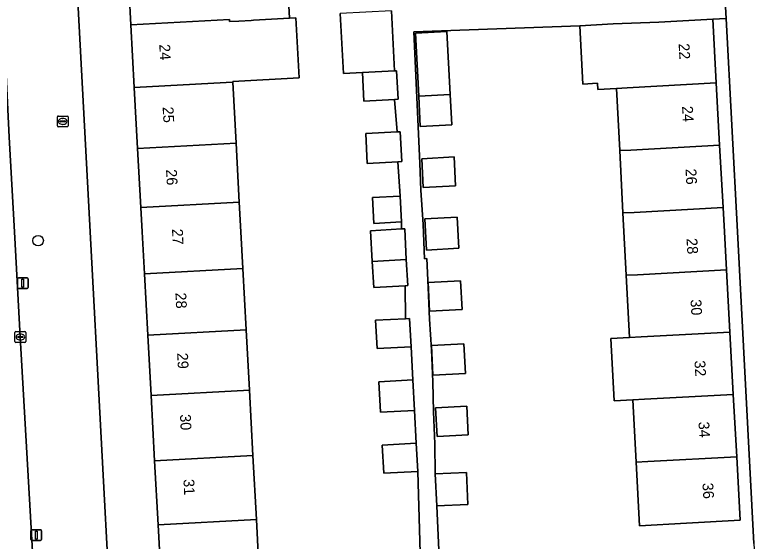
# Model space of a CAD drawing. Extents: x 158086 to 159499, y 382904 to 383981.
# Drawn here: x 158744.8 to 158813.4, y 383471.3 to 383520.1 of the extents above; entities that cross this region are included whole.
import ezdxf

# ---------------------------------------------------------------- set-up
doc = ezdxf.new("R2010")
doc.units = 0
for name, color, linetype in [('IMGEO_Boom', 7, 'Continuous'), ('IMGEO_Brandkraan', 7, 'Continuous'), ('IMGEO_Erf', 7, 'Continuous'), ('IMGEO_Kolk', 7, 'Continuous'), ('IMGEO_Lichtmast', 7, 'Continuous'), ('IMGEO_Pand', 7, 'Continuous'), ('IMGEO_Pand_nummerreeks', 7, 'Continuous'), ('IMGEO_Rijbaan_lokaal_open', 7, 'Continuous'), ('IMGEO_Voetpad_open', 7, 'Continuous')]:
    doc.layers.add(name, color=color, linetype=linetype)

msp = doc.modelspace()

# ---------------------------------------------------------------- linework, layer by layer
at = {"layer": 'IMGEO_Boom'}
msp.add_circle((158746.953, 383499.183), 0.489, dxfattribs=at)
at = {"layer": 'IMGEO_Brandkraan'}
for p, q in [((158748.737, 383509.805), (158748.737, 383510.657)), ((158748.812, 383510.731), (158749.664, 383510.731)), ((158748.996, 383510.225), (158748.996, 383510.237)), ((158749.434, 383510.188), (158749.036, 383510.188)), ((158749.039, 383510.274), (158749.437, 383510.274)), ((158749.225, 383510.511), (158749.25, 383510.511)), ((158749.48, 383510.237), (158749.48, 383510.225)), ((158749.738, 383510.657), (158749.738, 383509.805)), ((158749.664, 383509.731), (158748.812, 383509.731)), ((158749.248, 383509.951), (158749.223, 383509.951))]:
    msp.add_line(p, q, dxfattribs=at)
for points in [[(158748.737, 383509.805), (158748.737, 383510.657)], [(158748.812, 383510.731), (158749.664, 383510.731)], [(158749.738, 383510.657), (158749.738, 383509.805)], [(158749.664, 383509.731), (158748.812, 383509.731)]]:
    msp.add_lwpolyline(points, dxfattribs=at)
for centre, radius, start, end in [((158748.814, 383510.655), 0.0765, 91.55205, 178.44795), ((158748.814, 383510.655), 0.0765, 91.55205, 178.44795), ((158749.036, 383510.234), 0.0403, 85.87752, 175.75265), ((158749.033, 383510.224), 0.0366, 178.93798, 274.71019), ((158749.437, 383510.231), 0.043, 264.86636, 352.45326), ((158749.441, 383510.236), 0.0386, 1.73085, 96.63898), ((158749.662, 383510.655), 0.0765, 1.55205, 88.44795), ((158749.662, 383510.655), 0.0765, 1.55205, 88.44795), ((158748.814, 383509.807), 0.0765, 181.55205, 268.44795), ((158748.814, 383509.807), 0.0765, 181.55205, 268.44795), ((158749.662, 383509.807), 0.0765, 271.55205, 358.44795), ((158749.662, 383509.807), 0.0765, 271.55205, 358.44795)]:
    msp.add_arc(centre, radius, start, end, dxfattribs=at)
for centre, major_axis, ratio, start_param, end_param in [((158749.224, 383510.231), (-0.387, 0.002), 0.722429, 4.712389, 7.853982), ((158749.249, 383510.231), (-0.39, 0.002), 0.717154, 1.570796, 4.712389)]:
    msp.add_ellipse(centre, major_axis=major_axis, ratio=ratio, start_param=start_param, end_param=end_param, dxfattribs=at)
at = {"layer": 'IMGEO_Erf'}
for points in [[(158749.185, 383548.475), (158751.779, 383500), (158753.706, 383464.158)], [(158769.929, 383525.554), (158770.241, 383519.789), (158770.824, 383519.822), (158771.126, 383514.253), (158764.982, 383513.919), (158764.986, 383513.855), (158765.292, 383508.2), (158765.588, 383502.734), (158765.736, 383500), (158765.92, 383496.599), (158766.227, 383490.918), (158766.53, 383485.318), (158766.856, 383479.283), (158767.177, 383473.347), (158767.381, 383469.588)], [(158758.371, 383467.115), (158758.06, 383472.854), (158757.739, 383478.79), (158757.412, 383484.826), (158757.109, 383490.426), (158756.801, 383496.105), (158756.59, 383500), (158756.469, 383502.24), (158756.173, 383507.708), (158755.867, 383513.361), (158755.552, 383519.174), (158755.23, 383525.125)], [(158782.511, 383464.882), (158782.13, 383477.799), (158778.973, 383477.628), (158778.832, 383480.239), (158781.988, 383480.41), (158781.824, 383483.45), (158778.668, 383483.28), (158778.515, 383486.104), (158781.671, 383486.275), (158781.505, 383489.348), (158778.349, 383489.178), (158778.207, 383491.801), (158780.992, 383491.951), (158780.943, 383495.007), (158778.042, 383494.851), (158777.912, 383497.249), (158777.758, 383500.106), (158780.629, 383500.262), (158780.612, 383500.919), (158778.055, 383500.781), (158777.926, 383503.167), (158780.483, 383503.306), (158780.267, 383506.486), (158777.446, 383506.334), (158777.297, 383509.096), (158780.205, 383509.254), (158779.968, 383512.26), (158777.133, 383512.107), (158776.99, 383514.757), (158775.25, 383514.663), (158774.949, 383520.225)], [(158813.255, 383471.134), (158811.73, 383500), (158810.686, 383519.759), (158809.445, 383519.693), (158809.769, 383513.801), (158810.085, 383508.028), (158810.403, 383502.254), (158810.527, 383500), (158810.72, 383496.48), (158811.037, 383490.706), (158811.354, 383484.932), (158811.671, 383479.159), (158811.995, 383473.266), (158807.003, 383472.992), (158802.675, 383472.755), (158802.362, 383478.648), (158802.055, 383484.422), (158800.309, 383484.329), (158800.001, 383490.103), (158801.747, 383490.196), (158801.44, 383495.971), (158801.133, 383501.745), (158800.826, 383507.52), (158800.52, 383513.293), (158798.796, 383513.202), (158798.766, 383513.761), (158797.412, 383513.689), (158797.124, 383519.098), (158781.762, 383518.526), (158782.301, 383506.352), (158782.411, 383503.868), (158782.608, 383500.688), (158782.749, 383497.51), (158782.963, 383497.52), (158783.083, 383494.853), (158783.215, 383491.894), (158783.389, 383489.051), (158783.521, 383486.092), (158783.567, 383483.313), (158783.699, 383480.354), (158783.746, 383477.575), (158786.644, 383477.705), (158786.776, 383474.745), (158783.878, 383474.616), (158784.091, 383469.833)]]:
    msp.add_lwpolyline(points, dxfattribs=at)
for points in [[(158785.279, 383509.912), (158782.359, 383509.758), (158782.209, 383512.578), (158781.901, 383518.405), (158784.821, 383518.559), (158785.13, 383512.732)], [(158782.632, 383504.107), (158782.492, 383506.775), (158785.486, 383506.933), (158785.627, 383504.265)], [(158782.938, 383498.314), (158782.786, 383501.21), (158785.78, 383501.369), (158785.933, 383498.472)], [(158786.232, 383492.8), (158783.212, 383492.64), (158783.072, 383495.299), (158786.091, 383495.459)], [(158786.545, 383486.881), (158783.525, 383486.721), (158783.381, 383489.453), (158786.4, 383489.613)], [(158786.805, 383481.198), (158783.913, 383481.045), (158783.773, 383483.693), (158786.666, 383483.846)]]:
    msp.add_lwpolyline(points, close=True, dxfattribs=at)
at = {"layer": 'IMGEO_Kolk'}
for p, q in [((158744.807, 383489.83), (158744.807, 383490.682)), ((158744.882, 383490.756), (158745.734, 383490.756)), ((158745.066, 383490.25), (158745.066, 383490.262)), ((158745.109, 383490.299), (158745.507, 383490.299)), ((158745.295, 383490.536), (158745.32, 383490.536)), ((158745.55, 383490.262), (158745.55, 383490.25)), ((158745.808, 383490.682), (158745.808, 383489.83)), ((158745.734, 383489.756), (158744.882, 383489.756)), ((158745.504, 383490.213), (158745.106, 383490.213)), ((158745.318, 383489.976), (158745.293, 383489.976))]:
    msp.add_line(p, q, dxfattribs=at)
for points in [[(158744.807, 383489.83), (158744.807, 383490.682)], [(158744.882, 383490.756), (158745.734, 383490.756)], [(158745.808, 383490.682), (158745.808, 383489.83)], [(158745.734, 383489.756), (158744.882, 383489.756)]]:
    msp.add_lwpolyline(points, dxfattribs=at)
for centre, radius, start, end in [((158744.884, 383490.68), 0.0765, 91.55205, 178.44795), ((158744.884, 383490.68), 0.0765, 91.55205, 178.44795), ((158745.106, 383490.259), 0.0403, 85.87752, 175.75265), ((158745.511, 383490.261), 0.0386, 1.73085, 96.63898), ((158745.732, 383490.68), 0.0765, 1.55205, 88.44795), ((158745.732, 383490.68), 0.0765, 1.55205, 88.44795), ((158744.884, 383489.832), 0.0765, 181.55205, 268.44795), ((158744.884, 383489.832), 0.0765, 181.55205, 268.44795), ((158745.103, 383490.249), 0.0366, 178.93798, 274.71019), ((158745.507, 383490.256), 0.043, 264.86636, 352.45326), ((158745.732, 383489.832), 0.0765, 271.55205, 358.44795), ((158745.732, 383489.832), 0.0765, 271.55205, 358.44795)]:
    msp.add_arc(centre, radius, start, end, dxfattribs=at)
for centre, major_axis, ratio, start_param, end_param in [((158745.294, 383490.256), (-0.387, 0.002), 0.722429, 4.712389, 7.853982), ((158745.319, 383490.256), (-0.39, 0.002), 0.717154, 1.570796, 4.712389)]:
    msp.add_ellipse(centre, major_axis=major_axis, ratio=ratio, start_param=start_param, end_param=end_param, dxfattribs=at)
at = {"layer": 'IMGEO_Lichtmast'}
for p, q in [((158745.141, 383495.745), (158745.931, 383495.745)), ((158745.931, 383495.745), (158745.141, 383495.745)), ((158745.041, 383494.845), (158745.041, 383495.645)), ((158745.041, 383495.645), (158745.041, 383494.845)), ((158746.031, 383495.645), (158746.031, 383494.845)), ((158746.031, 383494.845), (158746.031, 383495.645)), ((158745.931, 383494.745), (158745.141, 383494.745)), ((158745.141, 383494.745), (158745.931, 383494.745)), ((158746.282, 383471.5), (158746.282, 383472.3)), ((158746.282, 383472.3), (158746.282, 383471.5)), ((158746.382, 383472.4), (158747.172, 383472.4)), ((158747.172, 383472.4), (158746.382, 383472.4)), ((158747.272, 383472.3), (158747.272, 383471.5)), ((158747.272, 383471.5), (158747.272, 383472.3)), ((158747.172, 383471.4), (158746.382, 383471.4)), ((158746.382, 383471.4), (158747.172, 383471.4))]:
    msp.add_line(p, q, dxfattribs=at)
for points in [[(158745.461, 383495.62), (158745.611, 383495.62), (158745.611, 383494.87), (158745.461, 383494.87), (158745.461, 383495.62)], [(158746.702, 383472.275), (158746.852, 383472.275), (158746.852, 383471.525), (158746.702, 383471.525), (158746.702, 383472.275)]]:
    msp.add_lwpolyline(points, dxfattribs=at)
for centre, start, end in [((158745.141, 383495.645), 90, 180), ((158745.141, 383495.645), 90, 180), ((158745.931, 383495.645), 0, 90), ((158745.931, 383495.645), 360, 90), ((158745.141, 383494.845), 180, 270), ((158745.141, 383494.845), 180, 270), ((158745.931, 383494.845), 270, 0), ((158745.931, 383494.845), 270, 0), ((158746.382, 383472.3), 90, 180), ((158746.382, 383472.3), 90, 180), ((158747.172, 383472.3), 0, 90), ((158747.172, 383472.3), 360, 90), ((158746.382, 383471.5), 180, 270), ((158746.382, 383471.5), 180, 270), ((158747.172, 383471.5), 270, 0), ((158747.172, 383471.5), 270, 0)]:
    msp.add_arc(centre, 0.1, start, end, dxfattribs=at)
at = {"layer": 'IMGEO_Pand'}
for points in [[(158769.929, 383525.554), (158766.581, 383525.373), (158766.561, 383525.738), (158764.349, 383525.618), (158755.23, 383525.125), (158755.552, 383519.174), (158764.671, 383519.668), (158764.681, 383519.477), (158765.539, 383519.524), (158766.689, 383519.586), (158766.893, 383519.597), (158770.241, 383519.789)], [(158779.679, 383520.481), (158774.949, 383520.225), (158775.25, 383514.663), (158776.99, 383514.757), (158779.981, 383514.919)], [(158770.241, 383519.789), (158766.893, 383519.597), (158766.689, 383519.586), (158765.539, 383519.524), (158764.681, 383519.477), (158764.671, 383519.668), (158755.552, 383519.174), (158755.867, 383513.361), (158764.375, 383513.822), (158764.986, 383513.855), (158764.982, 383513.919), (158771.126, 383514.253), (158770.824, 383519.822)], [(158809.445, 383519.693), (158804.453, 383519.418), (158800.215, 383519.263), (158797.124, 383519.098), (158797.412, 383513.689), (158798.766, 383513.761), (158798.796, 383513.202), (158800.52, 383513.293), (158801.534, 383513.349), (158809.769, 383513.801)], [(158782.209, 383512.578), (158785.13, 383512.732), (158784.821, 383518.559), (158781.901, 383518.405)], [(158779.981, 383514.919), (158776.99, 383514.757), (158777.133, 383512.107), (158779.968, 383512.26), (158780.308, 383512.278), (158780.164, 383514.929)], [(158764.986, 383513.855), (158764.375, 383513.822), (158755.867, 383513.361), (158756.173, 383507.708), (158765.292, 383508.2)], [(158809.769, 383513.801), (158801.534, 383513.349), (158800.52, 383513.293), (158800.826, 383507.52), (158801.851, 383507.576), (158810.085, 383508.028)], [(158785.13, 383512.732), (158782.209, 383512.578), (158782.359, 383509.758), (158785.279, 383509.912)], [(158780.205, 383509.254), (158777.297, 383509.096), (158777.446, 383506.334), (158780.267, 383506.486), (158780.637, 383506.506), (158780.488, 383509.269)], [(158765.292, 383508.2), (158756.173, 383507.708), (158756.469, 383502.24), (158765.588, 383502.734)], [(158810.403, 383502.254), (158810.085, 383508.028), (158801.851, 383507.576), (158800.826, 383507.52), (158801.133, 383501.745), (158802.168, 383501.802)], [(158785.627, 383504.265), (158785.486, 383506.933), (158782.492, 383506.775), (158782.632, 383504.107)], [(158780.483, 383503.306), (158777.926, 383503.167), (158778.055, 383500.781), (158780.612, 383500.919)], [(158765.92, 383496.599), (158765.736, 383500), (158765.588, 383502.734), (158756.469, 383502.24), (158756.59, 383500), (158756.801, 383496.105)], [(158810.527, 383500), (158810.403, 383502.254), (158802.168, 383501.802), (158801.133, 383501.745), (158801.44, 383495.971), (158802.485, 383496.028), (158810.72, 383496.48)], [(158782.786, 383501.21), (158782.938, 383498.314), (158785.933, 383498.472), (158785.78, 383501.369)], [(158780.629, 383500.262), (158777.758, 383500.106), (158777.912, 383497.249), (158781.061, 383497.419), (158780.914, 383500.277)], [(158781.061, 383497.419), (158777.912, 383497.249), (158778.042, 383494.851), (158780.943, 383495.007), (158781.198, 383495.021)], [(158757.109, 383490.426), (158766.227, 383490.918), (158765.92, 383496.599), (158756.801, 383496.105)], [(158801.747, 383490.196), (158802.802, 383490.254), (158811.037, 383490.706), (158810.72, 383496.48), (158802.485, 383496.028), (158801.44, 383495.971)], [(158786.232, 383492.8), (158786.091, 383495.459), (158783.072, 383495.299), (158783.212, 383492.64)], [(158780.992, 383491.951), (158778.207, 383491.801), (158778.349, 383489.178), (158781.505, 383489.348), (158781.363, 383491.971)], [(158766.53, 383485.318), (158766.227, 383490.918), (158757.109, 383490.426), (158757.412, 383484.826)], [(158811.037, 383490.706), (158802.802, 383490.254), (158801.747, 383490.196), (158800.001, 383490.103), (158800.309, 383484.329), (158802.055, 383484.422), (158803.119, 383484.48), (158811.354, 383484.932)], [(158783.381, 383489.453), (158783.525, 383486.721), (158786.545, 383486.881), (158786.4, 383489.613)], [(158781.671, 383486.275), (158778.515, 383486.104), (158778.668, 383483.28), (158781.824, 383483.45)], [(158766.856, 383479.283), (158766.53, 383485.318), (158757.412, 383484.826), (158757.739, 383478.79)], [(158811.671, 383479.159), (158811.354, 383484.932), (158803.119, 383484.48), (158802.055, 383484.422), (158802.362, 383478.648), (158803.436, 383478.707)], [(158783.913, 383481.045), (158786.805, 383481.198), (158786.666, 383483.846), (158783.773, 383483.693)], [(158781.988, 383480.41), (158778.832, 383480.239), (158778.973, 383477.628), (158782.13, 383477.799)], [(158758.06, 383472.854), (158767.177, 383473.347), (158766.856, 383479.283), (158757.739, 383478.79)], [(158811.671, 383479.159), (158803.436, 383478.707), (158802.362, 383478.648), (158802.675, 383472.755), (158807.003, 383472.992), (158811.995, 383473.266)], [(158786.644, 383477.705), (158783.746, 383477.575), (158783.878, 383474.616), (158786.776, 383474.745)], [(158758.06, 383472.854), (158758.371, 383467.115), (158769.704, 383467.729), (158769.597, 383469.708), (158767.381, 383469.588), (158767.177, 383473.347)]]:
    msp.add_lwpolyline(points, close=True, dxfattribs=at)
at = {"layer": 'IMGEO_Rijbaan_lokaal_open'}
msp.add_lwpolyline([(158746.538, 383468.375), (158746.519, 383468.757), (158745.303, 383490.257), (158744.763, 383500), (158744.278, 383508.757), (158742.993, 383534.476), (158742.488, 383543.188), (158735.516, 383542.797), (158735.584, 383541.481), (158737.753, 383500), (158737.883, 383497.52), (158738.862, 383479.114), (158739.475, 383467.995)], close=True, dxfattribs=at)
at = {"layer": 'IMGEO_Voetpad_open'}
for points in [[(158810.217, 383615.167), (158810.214, 383615.227), (158809.879, 383620.588), (158809.799, 383621.759), (158805.352, 383620.677), (158807.03, 383588.927), (158807.123, 383587.17), (158807.165, 383586.375), (158809.01, 383551.475), (158809.166, 383548.517), (158809.229, 383547.324), (158810.599, 383521.406), (158810.686, 383519.759), (158811.73, 383500), (158813.255, 383471.134), (158813.362, 383469.105), (158815.211, 383434.117), (158815.323, 383432.012), (158817.482, 383391.154), (158815.797, 383389.77), (158819.925, 383386.168)], [(158739.515, 383600.448), (158740.154, 383586.746), (158741.235, 383566.229), (158742.191, 383548.723), (158742.36, 383546.058), (158742.488, 383543.188), (158742.993, 383534.476), (158744.278, 383508.757), (158744.763, 383500), (158745.303, 383490.257), (158746.519, 383468.757), (158746.538, 383468.375), (158746.684, 383465.519), (158747.564, 383448.262), (158748.649, 383428.766), (158749.095, 383420.555), (158749.292, 383417.289), (158749.378, 383416.177)], [(158749.177, 383415.449), (158748.305, 383413.987), (158748.102, 383413.492), (158748.054, 383412.834), (158748.225, 383410.045), (158756.796, 383406.718), (158755.588, 383429.184), (158755.341, 383433.762), (158755.296, 383434.603), (158755.21, 383436.193), (158755.084, 383438.538), (158753.827, 383461.915), (158753.706, 383464.158), (158751.779, 383500), (158749.185, 383548.475)], [(158784.091, 383469.833), (158783.878, 383474.616), (158783.746, 383477.575), (158783.699, 383480.354), (158783.567, 383483.313), (158783.521, 383486.092), (158783.389, 383489.051), (158783.215, 383491.894), (158783.083, 383494.853), (158782.963, 383497.52), (158782.749, 383497.51), (158782.608, 383500.688), (158782.411, 383503.868), (158782.301, 383506.352), (158781.762, 383518.526), (158797.124, 383519.098), (158800.215, 383519.263), (158804.453, 383519.418), (158809.445, 383519.693), (158810.686, 383519.759), (158810.599, 383521.406)], [(158779.679, 383520.481), (158779.981, 383514.919), (158780.164, 383514.929), (158780.308, 383512.278), (158779.968, 383512.26), (158780.205, 383509.254), (158780.488, 383509.269), (158780.637, 383506.506), (158780.267, 383506.486), (158780.483, 383503.306), (158780.612, 383500.919), (158780.629, 383500.262), (158780.914, 383500.277), (158781.061, 383497.419), (158781.198, 383495.021), (158780.943, 383495.007), (158780.992, 383491.951), (158781.363, 383491.971), (158781.505, 383489.348), (158781.671, 383486.275), (158781.824, 383483.45), (158781.988, 383480.41), (158782.13, 383477.799), (158782.511, 383464.882)]]:
    msp.add_lwpolyline(points, dxfattribs=at)

# ---------------------------------------------------------------- texts
at = {"layer": 'IMGEO_Pand_nummerreeks'}
for s, rotation, p in [('24', 273.09949, (158758.174, 383517.365)), ('22', 273.14533, (158806.284, 383517.439)), ('25', 273.09949, (158758.488, 383511.565)), ('24', 273.14387, (158806.602, 383511.633)), ('26', 273.09914, (158758.802, 383505.766)), ('26', 273.14387, (158806.921, 383505.83)), ('27', 272.75026, (158759.355, 383500.254)), ('28', 273.71829, (158807.01, 383499.381)), ('28', 272.75026, (158759.671, 383494.35)), ('30', 273.72107, (158807.379, 383493.713)), ('29', 272.75026, (158759.829, 383488.767)), ('32', 273.71829, (158807.747, 383488.051)), ('30', 272.75026, (158760.093, 383483.074)), ('34', 273.72107, (158808.116, 383482.38)), ('31', 272.75026, (158760.414, 383477.063)), ('36', 273.72107, (158808.485, 383476.712))]:
    msp.add_text(s, height=1, rotation=rotation, dxfattribs=at).set_placement(p)

doc.saveas('drawing.dxf')
